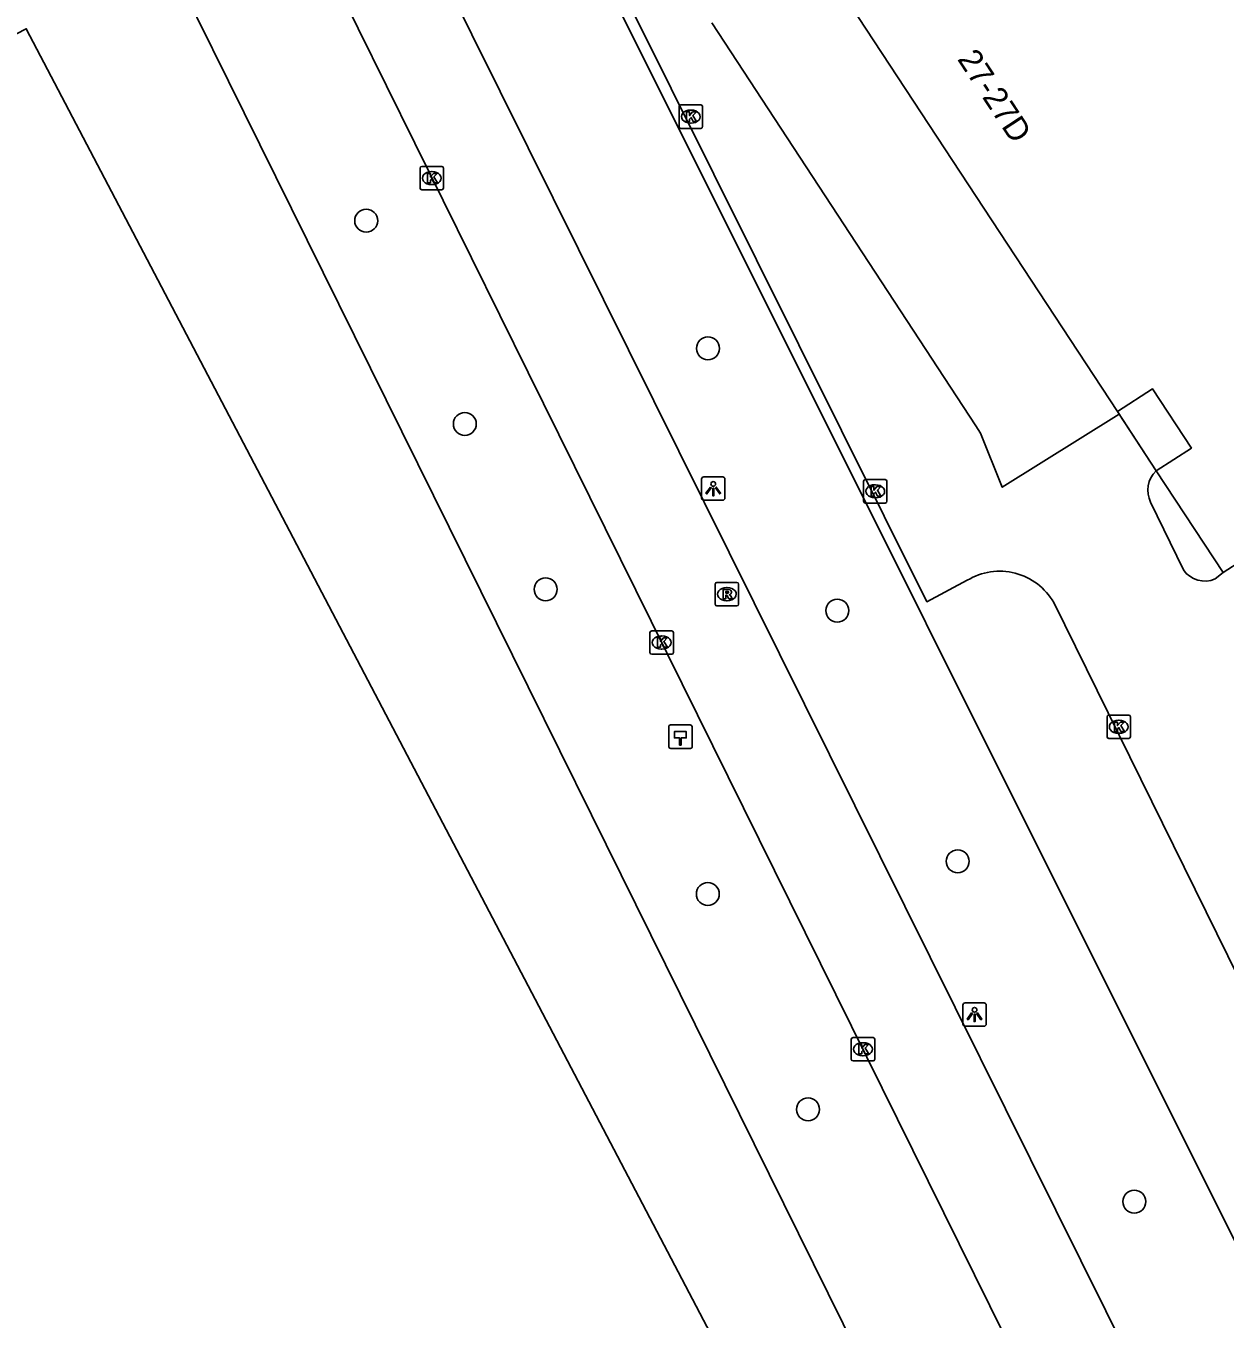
# Model space of a CAD drawing. Extents: x 157692 to 159670, y 381454 to 383289.
# Drawn here: x 158478.6 to 158529.7, y 381826.8 to 381881.9 of the extents above; entities that cross this region are included whole.
import ezdxf

# ---------------------------------------------------------------- set-up
doc = ezdxf.new("R2010")
doc.units = 0
for name, color, linetype in [('IMGEO_Berm_groen', 7, 'Continuous'), ('IMGEO_Boom', 7, 'Continuous'), ('IMGEO_Erf', 7, 'Continuous'), ('IMGEO_Fietspad_gesloten', 7, 'Continuous'), ('IMGEO_Groenvoorziening', 7, 'Continuous'), ('IMGEO_Hectometerpaal', 7, 'Continuous'), ('IMGEO_Kolk', 7, 'Continuous'), ('IMGEO_Lichtpunt', 7, 'Continuous'), ('IMGEO_Pand', 7, 'Continuous'), ('IMGEO_Pand_nummerreeks', 7, 'Continuous'), ('IMGEO_Pand_overbouw', 7, 'Continuous'), ('IMGEO_Rijbaan_lokaal_open', 7, 'Continuous'), ('IMGEO_Rioolput', 7, 'Continuous')]:
    doc.layers.add(name, color=color, linetype=linetype)

msp = doc.modelspace()

# ---------------------------------------------------------------- linework, layer by layer
at = {"layer": 'IMGEO_Berm_groen'}
msp.add_lwpolyline([(158473.086, 381908.164), (158500, 381853.744), (158502.7, 381848.284), (158517.225, 381818.911)], dxfattribs=at)
at = {"layer": 'IMGEO_Boom'}
for centre in [(158493.098, 381873.624), (158507.672, 381868.178), (158497.303, 381864.956), (158500.748, 381857.899), (158513.187, 381856.99), (158518.325, 381846.295), (158507.666, 381844.901), (158511.942, 381835.712), (158525.854, 381831.777)]:
    msp.add_circle(centre, 0.489, dxfattribs=at)
at = {"layer": 'IMGEO_Erf'}
msp.add_lwpolyline([(158525.208, 381865.375), (158525.133, 381865.49)], dxfattribs=at)
at = {"layer": 'IMGEO_Fietspad_gesloten'}
for points in [[(158481.872, 381914.195), (158483.426, 381910.65), (158483.198, 381910.569), (158500, 381876.738), (158526.79, 381822.796)], [(158522.984, 381820.695), (158500, 381867.143), (158479.458, 381908.75), (158478.283, 381910.956)]]:
    msp.add_lwpolyline(points, dxfattribs=at)
at = {"layer": 'IMGEO_Groenvoorziening'}
msp.add_lwpolyline([(158531.578, 381827.232), (158531.243, 381827.901), (158502.7, 381885.02), (158500, 381890.423), (158495.939, 381898.528), (158494.143, 381902.22), (158492.315, 381907.092), (158491.006, 381912.128), (158489.697, 381919.532)], dxfattribs=at)
at = {"layer": 'IMGEO_Hectometerpaal'}
for p, q in [((158505.999, 381852.029), (158505.999, 381851.188)), ((158505.999, 381852.029), (158505.999, 381851.188)), ((158506.915, 381852.113), (158506.074, 381852.113)), ((158506.915, 381852.113), (158506.074, 381852.113)), ((158506.999, 381851.197), (158506.999, 381852.038)), ((158506.999, 381851.197), (158506.999, 381852.038)), ((158506.083, 381851.113), (158506.924, 381851.113)), ((158506.083, 381851.113), (158506.924, 381851.113))]:
    msp.add_line(p, q, dxfattribs=at)
msp.add_lwpolyline([(158506.524, 381851.257), (158506.464, 381851.257), (158506.464, 381851.562), (158506.244, 381851.562), (158506.244, 381851.831), (158506.744, 381851.831), (158506.744, 381851.562), (158506.524, 381851.562), (158506.524, 381851.257)], dxfattribs=at)
for centre, start, end in [((158506.077, 381852.035), 92.4484, 184.2845), ((158506.077, 381852.035), 92.4484, 184.2845), ((158506.921, 381852.035), 2.4484, 94.2845), ((158506.921, 381852.035), 2.4484, 94.2845), ((158506.077, 381851.191), 182.4484, 274.2845), ((158506.077, 381851.191), 182.4484, 274.2845), ((158506.921, 381851.191), 272.4484, 4.2845), ((158506.921, 381851.191), 272.4484, 4.2845)]:
    msp.add_arc(centre, 0.0779, start, end, dxfattribs=at)
at = {"layer": 'IMGEO_Kolk'}
for p, q in [((158506.442, 381877.638), (158506.442, 381878.49)), ((158506.517, 381878.564), (158507.369, 381878.564)), ((158506.93, 381878.344), (158506.955, 381878.344)), ((158507.443, 381878.49), (158507.443, 381877.638)), ((158506.953, 381877.784), (158506.928, 381877.784)), ((158507.369, 381877.564), (158506.517, 381877.564)), ((158495.393, 381875.017), (158495.393, 381875.869)), ((158495.468, 381875.943), (158496.32, 381875.943)), ((158495.881, 381875.723), (158495.906, 381875.723)), ((158496.394, 381875.869), (158496.394, 381875.017)), ((158495.904, 381875.163), (158495.879, 381875.163)), ((158496.32, 381874.943), (158495.468, 381874.943)), ((158514.306, 381861.654), (158514.306, 381862.506)), ((158514.381, 381862.58), (158515.233, 381862.58)), ((158514.794, 381862.36), (158514.819, 381862.36)), ((158515.307, 381862.506), (158515.307, 381861.654)), ((158514.817, 381861.8), (158514.792, 381861.8)), ((158515.233, 381861.58), (158514.381, 381861.58)), ((158505.198, 381855.202), (158505.198, 381856.054)), ((158505.273, 381856.128), (158506.125, 381856.128)), ((158505.686, 381855.908), (158505.711, 381855.908)), ((158506.199, 381856.054), (158506.199, 381855.202)), ((158506.125, 381855.128), (158505.273, 381855.128)), ((158505.709, 381855.348), (158505.684, 381855.348)), ((158524.69, 381851.61), (158524.69, 381852.462)), ((158524.765, 381852.536), (158525.617, 381852.536)), ((158525.691, 381852.462), (158525.691, 381851.61)), ((158525.178, 381852.316), (158525.203, 381852.316)), ((158525.617, 381851.536), (158524.765, 381851.536)), ((158525.201, 381851.756), (158525.176, 381851.756)), ((158513.784, 381837.852), (158513.784, 381838.704)), ((158513.859, 381838.778), (158514.711, 381838.778)), ((158514.272, 381838.558), (158514.297, 381838.558)), ((158514.785, 381838.704), (158514.785, 381837.852)), ((158514.295, 381837.998), (158514.27, 381837.998)), ((158514.711, 381837.778), (158513.859, 381837.778))]:
    msp.add_line(p, q, dxfattribs=at)
for points in [[(158506.442, 381877.638), (158506.442, 381878.49)], [(158506.517, 381878.564), (158507.369, 381878.564)], [(158507.443, 381878.49), (158507.443, 381877.638)], [(158506.763, 381878.264), (158506.886, 381878.264), (158506.886, 381878.113), (158507.016, 381878.264), (158507.18, 381878.264), (158507.034, 381878.113), (158507.187, 381877.864), (158507.035, 381877.864), (158506.95, 381878.028), (158506.886, 381877.961), (158506.886, 381877.864), (158506.763, 381877.864), (158506.763, 381878.264)], [(158507.369, 381877.564), (158506.517, 381877.564)], [(158495.393, 381875.017), (158495.393, 381875.869)], [(158495.468, 381875.943), (158496.32, 381875.943)], [(158495.714, 381875.643), (158495.837, 381875.643), (158495.837, 381875.492), (158495.967, 381875.643), (158496.131, 381875.643), (158495.985, 381875.492), (158496.138, 381875.243), (158495.986, 381875.243), (158495.901, 381875.407), (158495.837, 381875.34), (158495.837, 381875.243), (158495.714, 381875.243), (158495.714, 381875.643)], [(158496.394, 381875.869), (158496.394, 381875.017)], [(158496.32, 381874.943), (158495.468, 381874.943)], [(158514.306, 381861.654), (158514.306, 381862.506)], [(158514.381, 381862.58), (158515.233, 381862.58)], [(158514.627, 381862.28), (158514.75, 381862.28), (158514.75, 381862.129), (158514.88, 381862.28), (158515.044, 381862.28), (158514.898, 381862.129), (158515.051, 381861.88), (158514.899, 381861.88), (158514.814, 381862.044), (158514.75, 381861.977), (158514.75, 381861.88), (158514.627, 381861.88), (158514.627, 381862.28)], [(158515.307, 381862.506), (158515.307, 381861.654)], [(158515.233, 381861.58), (158514.381, 381861.58)], [(158505.198, 381855.202), (158505.198, 381856.054)], [(158505.273, 381856.128), (158506.125, 381856.128)], [(158505.519, 381855.828), (158505.642, 381855.828), (158505.642, 381855.677), (158505.772, 381855.828), (158505.936, 381855.828), (158505.79, 381855.677), (158505.943, 381855.428), (158505.791, 381855.428), (158505.706, 381855.592), (158505.642, 381855.525), (158505.642, 381855.428), (158505.519, 381855.428), (158505.519, 381855.828)], [(158506.199, 381856.054), (158506.199, 381855.202)], [(158506.125, 381855.128), (158505.273, 381855.128)], [(158524.69, 381851.61), (158524.69, 381852.462)], [(158524.765, 381852.536), (158525.617, 381852.536)], [(158525.691, 381852.462), (158525.691, 381851.61)], [(158525.011, 381852.236), (158525.134, 381852.236), (158525.134, 381852.085), (158525.264, 381852.236), (158525.428, 381852.236), (158525.282, 381852.085), (158525.435, 381851.836), (158525.283, 381851.836), (158525.198, 381852), (158525.134, 381851.933), (158525.134, 381851.836), (158525.011, 381851.836), (158525.011, 381852.236)], [(158525.617, 381851.536), (158524.765, 381851.536)], [(158513.784, 381837.852), (158513.784, 381838.704)], [(158513.859, 381838.778), (158514.711, 381838.778)], [(158514.785, 381838.704), (158514.785, 381837.852)], [(158514.105, 381838.478), (158514.228, 381838.478), (158514.228, 381838.327), (158514.358, 381838.478), (158514.522, 381838.478), (158514.376, 381838.327), (158514.529, 381838.078), (158514.377, 381838.078), (158514.292, 381838.242), (158514.228, 381838.175), (158514.228, 381838.078), (158514.105, 381838.078), (158514.105, 381838.478)], [(158514.711, 381837.778), (158513.859, 381837.778)]]:
    msp.add_lwpolyline(points, dxfattribs=at)
for centre, start, end in [((158506.519, 381878.488), 91.552, 178.448), ((158506.519, 381878.488), 91.552, 178.448), ((158507.367, 381878.488), 1.552, 88.448), ((158507.367, 381878.488), 1.552, 88.448), ((158506.519, 381877.64), 181.552, 268.448), ((158506.519, 381877.64), 181.552, 268.448), ((158507.367, 381877.64), 271.552, 358.448), ((158507.367, 381877.64), 271.552, 358.448), ((158495.47, 381875.867), 91.552, 178.448), ((158495.47, 381875.867), 91.552, 178.448), ((158496.318, 381875.867), 1.552, 88.448), ((158496.318, 381875.867), 1.552, 88.448), ((158495.47, 381875.019), 181.552, 268.448), ((158495.47, 381875.019), 181.552, 268.448), ((158496.318, 381875.019), 271.552, 358.448), ((158496.318, 381875.019), 271.552, 358.448), ((158514.383, 381862.504), 91.552, 178.448), ((158514.383, 381862.504), 91.552, 178.448), ((158515.231, 381862.504), 1.552, 88.448), ((158515.231, 381862.504), 1.552, 88.448), ((158514.383, 381861.656), 181.552, 268.448), ((158514.383, 381861.656), 181.552, 268.448), ((158515.231, 381861.656), 271.552, 358.448), ((158515.231, 381861.656), 271.552, 358.448), ((158505.275, 381856.052), 91.552, 178.448), ((158505.275, 381856.052), 91.552, 178.448), ((158506.123, 381856.052), 1.552, 88.448), ((158506.123, 381856.052), 1.552, 88.448), ((158505.275, 381855.204), 181.552, 268.448), ((158505.275, 381855.204), 181.552, 268.448), ((158506.123, 381855.204), 271.552, 358.448), ((158506.123, 381855.204), 271.552, 358.448), ((158524.767, 381852.46), 91.552, 178.448), ((158524.767, 381852.46), 91.552, 178.448), ((158525.615, 381852.46), 1.552, 88.448), ((158525.615, 381852.46), 1.552, 88.448), ((158524.767, 381851.612), 181.552, 268.448), ((158524.767, 381851.612), 181.552, 268.448), ((158525.615, 381851.612), 271.552, 358.448), ((158525.615, 381851.612), 271.552, 358.448), ((158513.861, 381838.702), 91.552, 178.448), ((158513.861, 381838.702), 91.552, 178.448), ((158514.709, 381838.702), 1.552, 88.448), ((158514.709, 381838.702), 1.552, 88.448), ((158513.861, 381837.854), 181.552, 268.448), ((158513.861, 381837.854), 181.552, 268.448), ((158514.709, 381837.854), 271.552, 358.448), ((158514.709, 381837.854), 271.552, 358.448)]:
    msp.add_arc(centre, 0.0765, start, end, dxfattribs=at)
for centre, major_axis, ratio, start_param, end_param in [((158506.929, 381878.064), (-0.387, 0.002), 0.722429, 4.712389, 7.853982), ((158506.954, 381878.064), (-0.39, 0.002), 0.717154, 1.570796, 4.712389), ((158495.88, 381875.443), (-0.387, 0.002), 0.722429, 4.712389, 7.853982), ((158495.905, 381875.443), (-0.39, 0.002), 0.717154, 1.570796, 4.712389), ((158514.793, 381862.08), (-0.387, 0.002), 0.722429, 4.712389, 7.853982), ((158514.818, 381862.08), (-0.39, 0.002), 0.717154, 1.570796, 4.712389), ((158505.685, 381855.628), (-0.387, 0.002), 0.722429, 4.712389, 7.853982), ((158505.71, 381855.628), (-0.39, 0.002), 0.717154, 1.570796, 4.712389), ((158525.177, 381852.036), (-0.387, 0.002), 0.722429, 4.712389, 7.853982), ((158525.202, 381852.036), (-0.39, 0.002), 0.717154, 1.570796, 4.712389), ((158514.271, 381838.278), (-0.387, 0.002), 0.722429, 4.712389, 7.853982), ((158514.296, 381838.278), (-0.39, 0.002), 0.717154, 1.570796, 4.712389)]:
    msp.add_ellipse(centre, major_axis=major_axis, ratio=ratio, start_param=start_param, end_param=end_param, dxfattribs=at)
at = {"layer": 'IMGEO_Lichtpunt'}
for p, q in [((158507.401, 381862.598), (158507.401, 381861.791)), ((158507.401, 381862.598), (158507.401, 381861.791)), ((158508.303, 381862.693), (158507.495, 381862.693)), ((158508.303, 381862.693), (158507.495, 381862.693)), ((158508.397, 381861.791), (158508.397, 381862.598)), ((158508.397, 381861.791), (158508.397, 381862.598)), ((158507.495, 381861.697), (158508.303, 381861.697)), ((158507.495, 381861.697), (158508.303, 381861.697)), ((158519.445, 381840.257), (158518.637, 381840.257)), ((158519.445, 381840.257), (158518.637, 381840.257)), ((158518.543, 381840.162), (158518.543, 381839.355)), ((158518.543, 381840.162), (158518.543, 381839.355)), ((158519.539, 381839.355), (158519.539, 381840.162)), ((158519.539, 381839.355), (158519.539, 381840.162)), ((158518.637, 381839.261), (158519.445, 381839.261)), ((158518.637, 381839.261), (158519.445, 381839.261))]:
    msp.add_line(p, q, dxfattribs=at)
for points in [[(158507.775, 381862.262), (158507.814, 381862.234), (158507.626, 381861.972), (158507.588, 381861.999), (158507.775, 381862.262)], [(158507.877, 381862.214), (158507.924, 381862.214), (158507.924, 381861.892), (158507.877, 381861.892), (158507.877, 381862.214)], [(158507.987, 381862.234), (158508.025, 381862.261), (158508.212, 381861.999), (158508.173, 381861.971), (158507.987, 381862.234)], [(158518.917, 381839.826), (158518.956, 381839.798), (158518.768, 381839.536), (158518.73, 381839.563), (158518.917, 381839.826)], [(158519.019, 381839.778), (158519.066, 381839.778), (158519.066, 381839.456), (158519.019, 381839.456), (158519.019, 381839.778)], [(158519.129, 381839.798), (158519.167, 381839.825), (158519.354, 381839.563), (158519.315, 381839.535), (158519.129, 381839.798)]]:
    msp.add_lwpolyline(points, dxfattribs=at)
for centre in [(158507.9, 381862.396), (158519.042, 381839.96)]:
    msp.add_circle(centre, 0.0994, dxfattribs=at)
for centre, start, end in [((158507.495, 381862.598), 90, 180), ((158507.495, 381862.598), 90, 180), ((158508.303, 381862.598), 0, 90), ((158508.303, 381862.598), 0, 90), ((158507.495, 381861.791), 180, 270), ((158507.495, 381861.791), 180, 270), ((158508.303, 381861.791), 270, 0), ((158508.303, 381861.791), 270, 360), ((158518.637, 381840.162), 90, 180), ((158518.637, 381840.162), 90, 180), ((158519.445, 381840.162), 0, 90), ((158519.445, 381840.162), 0, 90), ((158518.637, 381839.355), 180, 270), ((158518.637, 381839.355), 180, 270), ((158519.445, 381839.355), 270, 0), ((158519.445, 381839.355), 270, 360)]:
    msp.add_arc(centre, 0.0946, start, end, dxfattribs=at)
at = {"layer": 'IMGEO_Pand'}
for points in [[(158537.118, 381885.22), (158534.194, 381889.642), (158527.195, 381891.099), (158520.065, 381886.426), (158518.507, 381888.806), (158517.16, 381887.94), (158515.444, 381890.527), (158510.74, 381887.419), (158525.133, 381865.49)], [(158462.48, 381873.488), (158478.602, 381881.811), (158500, 381840.986), (158507.778, 381826.146), (158500, 381822.082), (158469.028, 381805.901)], [(158525.133, 381865.49), (158526.628, 381866.459), (158528.288, 381863.925), (158526.783, 381862.952)], [(158526.783, 381862.952), (158529.639, 381858.614)], [(158529.639, 381858.614), (158532.166, 381860.239), (158535.843, 381854.695)]]:
    msp.add_lwpolyline(points, dxfattribs=at)
at = {"layer": 'IMGEO_Pand_overbouw'}
msp.add_lwpolyline([(158525.133, 381865.49), (158526.783, 381862.952), (158528.288, 381863.925), (158526.628, 381866.459)], close=True, dxfattribs=at)
at = {"layer": 'IMGEO_Rijbaan_lokaal_open'}
for points in [[(158518.732, 381858.285), (158517.01, 381857.37), (158504.286, 381882.924), (158493.241, 381906.447), (158489.697, 381919.532)], [(158507.843, 381882.063), (158519.096, 381864.88), (158519.294, 381864.561), (158520.226, 381862.253), (158525.208, 381865.375)], [(158602.781, 381878.926), (158600.249, 381871.572), (158571.859, 381852.914), (158542.283, 381833.42), (158535.864, 381830.026), (158522.416, 381857.337)], [(158525.208, 381865.375), (158526.783, 381862.952)], [(158526.55, 381861.612), (158527.946, 381858.73)], [(158529.307, 381858.345), (158529.639, 381858.614)]]:
    msp.add_lwpolyline(points, dxfattribs=at)
for centre, radius, start, end in [((158527.59, 381862.122), 1.158, 134.1616, 206.1104), ((158520.111, 381856.01), 2.66, 29.9252, 121.2132), ((158528.856, 381859.349), 1.1, 214.2129, 294.1968)]:
    msp.add_arc(centre, radius, start, end, dxfattribs=at)
at = {"layer": 'IMGEO_Rioolput'}
for p, q in [((158507.979, 381857.268), (158507.979, 381858.12)), ((158508.054, 381858.194), (158508.906, 381858.194)), ((158508.467, 381857.974), (158508.492, 381857.974)), ((158508.98, 381858.12), (158508.98, 381857.268)), ((158508.49, 381857.414), (158508.465, 381857.414)), ((158508.906, 381857.194), (158508.054, 381857.194))]:
    msp.add_line(p, q, dxfattribs=at)
for points in [[(158507.979, 381857.268), (158507.979, 381858.12)], [(158508.054, 381858.194), (158508.906, 381858.194)], [(158508.568, 381857.892), (158508.316, 381857.894), (158508.316, 381857.494)], [(158508.98, 381858.12), (158508.98, 381857.268)], [(158508.316, 381857.494), (158508.44, 381857.494), (158508.44, 381857.656), (158508.451, 381857.656)], [(158508.494, 381857.813), (158508.44, 381857.813), (158508.44, 381857.732)], [(158508.44, 381857.732), (158508.492, 381857.732)], [(158508.498, 381857.627), (158508.569, 381857.494), (158508.709, 381857.494), (158508.644, 381857.62)], [(158508.906, 381857.194), (158508.054, 381857.194)]]:
    msp.add_lwpolyline(points, dxfattribs=at)
for centre, radius, start, end in [((158508.056, 381858.118), 0.0765, 91.552, 178.448), ((158508.056, 381858.118), 0.0765, 91.552, 178.448), ((158508.567, 381857.782), 0.109, 350.3612, 89.416), ((158508.904, 381858.118), 0.0765, 1.552, 88.448), ((158508.904, 381858.118), 0.0765, 1.552, 88.448), ((158508.45, 381857.603), 0.0533, 26.0293, 88.6989), ((158508.476, 381857.921), 0.19, 274.7715, 282.9687), ((158508.5, 381857.717), 0.0964, 77.0061, 93.1865), ((158508.514, 381857.774), 0.0378, 276.6634, 79.6772), ((158508.565, 381857.782), 0.112, 277.5842, 350.9817), ((158508.549, 381857.567), 0.108, 29.5134, 73.7905), ((158508.056, 381857.27), 0.0765, 181.552, 268.448), ((158508.056, 381857.27), 0.0765, 181.552, 268.448), ((158508.904, 381857.27), 0.0765, 271.552, 358.448), ((158508.904, 381857.27), 0.0765, 271.552, 358.448)]:
    msp.add_arc(centre, radius, start, end, dxfattribs=at)
for centre, major_axis, ratio, start_param, end_param in [((158508.466, 381857.694), (-0.387, 0.002), 0.722429, 4.712389, 7.853982), ((158508.491, 381857.694), (-0.39, 0.002), 0.717154, 1.570796, 4.712389)]:
    msp.add_ellipse(centre, major_axis=major_axis, ratio=ratio, start_param=start_param, end_param=end_param, dxfattribs=at)

# ---------------------------------------------------------------- texts
at = {"layer": 'IMGEO_Pand_nummerreeks'}
msp.add_text('27-27D', height=1, rotation=303.2787, dxfattribs=at).set_placement((158518.284, 381880.518))

doc.saveas('drawing.dxf')
